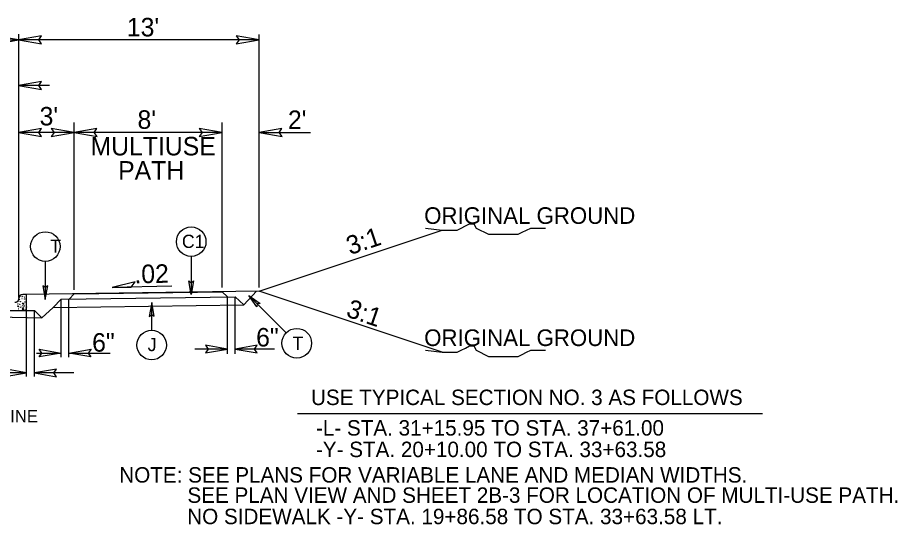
# Model space of a CAD drawing. Extents: x 958711 to 962106, y 831169 to 840840.
# Drawn here: x 961706.7 to 962077.3, y 838570.7 to 838784.2 of the extents above; entities that cross this region are included whole.
import ezdxf

# ---------------------------------------------------------------- set-up
doc = ezdxf.new("R2010")
doc.units = 0
for name, color, linetype in [('Old_Level_1', 7, 'Continuous'), ('Old_Level_11', 7, 'Continuous'), ('Old_Level_21', 7, 'Continuous'), ('Old_Level_3', 7, 'Continuous'), ('Prop Dimension Text', 7, 'Continuous'), ('Typical ID Circle CELL', 7, 'Continuous'), ('Typical Terminator CELL', 7, 'Continuous'), ('Typical Text ID Circle CELL', 7, 'Continuous')]:
    doc.layers.add(name, color=color, linetype=linetype)

msp = doc.modelspace()

# ---------------------------------------------------------------- linework, layer by layer
at = {"layer": 'Old_Level_1'}
for p, q in [((961707.16, 838777.17), (961707.16, 838666.23)), ((961808.43, 838670.57), (961808.43, 838777.07)), ((961140.72, 838774.8), (961707.16, 838774.8)), ((961808.43, 838774.8), (961707.16, 838774.8)), ((961720.22, 838755.57), (961707.16, 838755.57)), ((961730.53, 838669.48), (961730.53, 838739.96)), ((961792.85, 838670.45), (961792.85, 838739.96)), ((961730.53, 838735.79), (961707.16, 838735.79)), ((961792.85, 838735.79), (961730.53, 838735.79)), ((961808.43, 838735.79), (961830.12, 838735.79)), ((961808.43, 838668.95), (961885.61, 838694.68)), ((961771.62, 838671.03), (961746.51, 838670.53)), ((961808.43, 838668.95), (961710.23, 838667.5)), ((961725.07, 838665.54), (961721.77, 838662.07)), ((961725.07, 838665.54), (961798.4, 838666.62)), ((961725.07, 838641.1), (961725.07, 838665.54)), ((961728.37, 838641.1), (961728.37, 838665.59)), ((961730.53, 838667.8), (961728.42, 838665.59)), ((961730.53, 838667.8), (961792.85, 838668.72)), ((961792.85, 838668.72), (961795.1, 838666.57)), ((961795.1, 838642.61), (961795.1, 838666.57)), ((961798.4, 838666.62), (961801.95, 838663.25)), ((961798.4, 838642.61), (961798.4, 838666.54)), ((961807.35, 838668.93), (961801.95, 838663.25)), ((961885.61, 838643.21), (961808.43, 838668.95)), ((961716.89, 838657.73), (961721.77, 838662.07)), ((961721.77, 838662.07), (961801.95, 838663.25)), ((961580.53, 838660.49), (961716.89, 838657.73)), ((961710.52, 838660.86), (961713.83, 838660.79)), ((961710.52, 838632.96), (961710.52, 838660.86)), ((961710.52, 838660.86), (961713.83, 838660.79)), ((961713.83, 838660.79), (961716.89, 838657.73)), ((961713.83, 838632.96), (961713.83, 838660.79)), ((961795.1, 838644.57), (961781.37, 838644.57)), ((961815, 838644.57), (961798.4, 838644.57)), ((961714.65, 838642.88), (961725.07, 838642.88)), ((961728.37, 838642.88), (961745.7, 838642.88)), ((961710.52, 838634.55), (961693.92, 838634.55)), ((961730.43, 838634.55), (961713.83, 838634.55)), ((961824.56, 838617.46), (962020.5, 838617.46))]:
    msp.add_line(p, q, dxfattribs=at)
at = {"layer": 'Old_Level_11'}
for p, q in [((961756.25, 838672.94), (961746.51, 838670.53)), ((961754.51, 838670.69), (961756.25, 838672.94)), ((961746.51, 838670.53), (961754.51, 838670.69))]:
    msp.add_line(p, q, dxfattribs=at)
for points in [[(961798.82, 838773.14), (961808.43, 838774.8), (961798.77, 838776.51), (961799.99, 838774.8)], [(961716.77, 838776.45), (961707.16, 838774.8), (961716.83, 838773.08), (961715.6, 838774.8)], [(961716.77, 838757.23), (961707.16, 838755.57), (961716.83, 838753.86), (961715.6, 838755.57)], [(961716.77, 838737.45), (961707.16, 838735.79), (961716.83, 838734.08), (961715.6, 838735.79)], [(961720.92, 838734.14), (961730.53, 838735.79), (961720.87, 838737.5), (961722.09, 838735.79)], [(961740.14, 838737.45), (961730.53, 838735.79), (961740.2, 838734.08), (961738.97, 838735.79)], [(961783.24, 838734.14), (961792.85, 838735.79), (961783.19, 838737.5), (961784.41, 838735.79)], [(961818.04, 838737.45), (961808.43, 838735.79), (961818.1, 838734.08), (961816.87, 838735.79)]]:
    msp.add_lwpolyline(points, close=True, dxfattribs=at)
at = {"layer": 'Old_Level_21'}
for points in [[(961878.52, 838695.56), (961885.61, 838694.68), (961887.39, 838694.68), (961890.05, 838694.68), (961891.83, 838694.68), (961893.6, 838695.56), (961895.37, 838696.45), (961897.14, 838697.34), (961898.92, 838697.34), (961899.82, 838695.56), (961901.58, 838694.68), (961903.36, 838693.78), (961905.13, 838692.91), (961906.9, 838692.91), (961908.67, 838692.91), (961910.45, 838692.91), (961912.22, 838692.91), (961914, 838692.91), (961915.77, 838692.91), (961917.54, 838692.91), (961919.31, 838693.78), (961921.08, 838694.68), (961922.85, 838695.56), (961925.53, 838695.56), (961927.3, 838695.56), (961929.07, 838695.56)], [(961878.52, 838644.1), (961885.61, 838643.21), (961887.39, 838643.21), (961890.05, 838643.21), (961891.83, 838643.21), (961893.6, 838644.1), (961895.37, 838644.99), (961897.14, 838645.87), (961898.92, 838645.87), (961899.82, 838644.1), (961901.58, 838643.21), (961903.36, 838642.32), (961905.13, 838641.44), (961906.9, 838641.44), (961908.67, 838641.44), (961910.45, 838641.44), (961912.22, 838641.44), (961914, 838641.44), (961915.77, 838641.44), (961917.54, 838641.44), (961919.31, 838642.32), (961921.08, 838643.21), (961922.85, 838644.1), (961925.53, 838644.1), (961927.3, 838644.1), (961929.07, 838644.1)]]:
    msp.add_lwpolyline(points, dxfattribs=at)
at = {"layer": 'Old_Level_3'}
for p, q in [((961707.19, 838665.3), (961707.04, 838665.34)), ((961707.07, 838665.45), (961707.19, 838665.3)), ((961710.23, 838667.49), (961708.86, 838667.49)), ((961710.52, 838664.18), (961710.52, 838667.21)), ((961708.66, 838663.92), (961709.25, 838663.94)), ((961709.25, 838663.36), (961708.66, 838663.92)), ((961708.87, 838661.89), (961708.7, 838661.28)), ((961709.34, 838661.24), (961708.87, 838661.89)), ((961709.25, 838663.94), (961709.25, 838663.36)), ((961710.52, 838660.86), (961710.52, 838664.18)), ((961693.95, 838660.86), (961710.52, 838660.86)), ((961708.7, 838661.28), (961709.34, 838661.24))]:
    msp.add_line(p, q, dxfattribs=at)
for centre in [(961707.55, 838665.36), (961707.58, 838666.65), (961708.54, 838665.86), (961708.69, 838666.78), (961709.55, 838666.41), (961709.71, 838665.67), (961710.47, 838665.76), (961706.78, 838664.53), (961706.88, 838663.52), (961706.91, 838662.72), (961707, 838662.45), (961707.61, 838663.46), (961707.89, 838664.56), (961707.95, 838661.99), (961708.11, 838662.53), (961708.91, 838662.87), (961709.15, 838662.32), (961709.68, 838662.78), (961709.83, 838664.38), (961710.26, 838662.11), (961710.37, 838663.18), (961707.15, 838661.52), (961709.83, 838661.25), (961710.34, 838661)]:
    msp.add_circle(centre, 0.0432, dxfattribs=at)
for centre, radius, start, end in [((961705.57, 838665.9), 1.64, 267.1376, 358.9266), ((961708.86, 838665.84), 1.66, 90, 178.9266), ((961710.23, 838667.21), 0.287, 0, 90), ((961710.34, 838667.42), 0.0432, 169.6531, 280.3469), ((961710.56, 838662.29), 0.0432, 150.4173, 209.5827)]:
    msp.add_arc(centre, radius, start, end, dxfattribs=at)
at = {"layer": 'Typical ID Circle CELL'}
for p, q in [((961718.4, 838681.53), (961718.4, 838665.44)), ((961779.84, 838683.57), (961779.84, 838667.49)), ((961819.9, 838651.42), (961804.12, 838667.2)), ((961763.2, 838652.48), (961763.2, 838664.14))]:
    msp.add_line(p, q, dxfattribs=at)
for centre in [(961779.84, 838689.8), (961718.4, 838687.75), (961763.2, 838646.26), (961824.3, 838647.02)]:
    msp.add_circle(centre, 6.23, dxfattribs=at)
at = {"layer": 'Typical Terminator CELL'}
for points in [[(961697.94, 838773.21), (961707.16, 838774.8), (961697.88, 838776.44), (961699.06, 838774.8)], [(961780.84, 838673.25), (961779.84, 838667.49), (961778.82, 838673.28), (961779.84, 838672.54)], [(961717.41, 838671.2), (961718.4, 838665.44), (961719.42, 838671.23), (961718.4, 838670.5)], [(961807.5, 838662.42), (961804.12, 838667.2), (961808.95, 838663.82), (961807.7, 838663.62)], [(961764.19, 838658.38), (961763.2, 838664.14), (961762.18, 838658.35), (961763.2, 838659.08)], [(961715.85, 838644.47), (961725.07, 838642.88), (961715.8, 838641.24), (961716.97, 838642.88)], [(961737.59, 838641.29), (961728.37, 838642.88), (961737.64, 838644.52), (961736.47, 838642.88)], [(961785.88, 838642.98), (961795.1, 838644.57), (961785.83, 838646.21), (961787.01, 838644.57)], [(961807.63, 838646.16), (961798.4, 838644.57), (961807.68, 838642.93), (961806.5, 838644.57)], [(961701.3, 838632.96), (961710.52, 838634.55), (961701.25, 838636.19), (961702.43, 838634.55)], [(961723.05, 838636.14), (961713.83, 838634.55), (961723.1, 838632.91), (961721.92, 838634.55)]]:
    msp.add_lwpolyline(points, close=True, dxfattribs=at)

# ---------------------------------------------------------------- texts
at = {"layer": 'Old_Level_1'}
for s, height, p in [('USE TYPICAL SECTION NO. 3 AS FOLLOWS', 6.5088, (961830.3, 838620.98)), ('GRADE TO THIS LINE', 5.2473, (961643.17, 838613.71)), ('-L- STA. 31+15.95 TO STA. 37+61.00', 6.5088, (961832.39, 838608.12)), ('-Y- STA. 20+10.00 TO STA. 33+63.58', 6.5088, (961832.38, 838599.06)), ('NOTE: SEE PLANS FOR VARIABLE LANE AND MEDIAN WIDTHS.', 6.5088, (961749.54, 838588.32)), ('SEE PLAN VIEW AND SHEET 2B-3 FOR LOCATION OF MULTI-USE PATH.', 6.5088, (961778.26, 838579.8)), ('NO SIDEWALK -Y- STA. 19+86.58 TO STA. 33+63.58 LT.', 6.5088, (961778.17, 838570.81))]:
    msp.add_text(s, height=height, dxfattribs=at).set_placement(p)
at = {"layer": 'Old_Level_21'}
for p in [(961877.98, 838697.31), (961877.98, 838645.85)]:
    msp.add_text('ORIGINAL GROUND', height=7, dxfattribs=at).set_placement(p)
at = {"layer": 'Old_Level_3'}
for s, p in [("13'", (961752.75, 838776.28)), ("3'", (961715.99, 838738.76)), ("8'", (961757.23, 838737.35)), ("2'", (961820.59, 838737.27)), ('MULTIUSE', (961737.45, 838726.15)), ('PATH', (961749.07, 838715.93))]:
    msp.add_text(s, height=7.801, dxfattribs=at).set_placement(p)
for rotation, p in [(18.4348, (961846.73, 838684.13)), (341.0454, (961844.67, 838658.44))]:
    msp.add_text('3:1', height=7.801, rotation=rotation, dxfattribs=at).set_placement(p)
at = {"layer": 'Prop Dimension Text'}
for s, rotation, p in [('.02', 1.1839, (961756, 838672.23)), ('6"', 0, (961738.12, 838643.48)), ('6"', 0, (961807.2, 838645.65))]:
    msp.add_text(s, height=7.801, rotation=rotation, dxfattribs=at).set_placement(p)
at = {"layer": 'Typical Text ID Circle CELL'}
for s, height, p in [('C1', 5.572, (961775.94, 838687.17)), ('J', 5.57, (961761.52, 838643.7)), ('T', 5.57, (961822.55, 838644.23))]:
    msp.add_text(s, height=height, dxfattribs=at).set_placement(p)
msp.add_text('T', height=5.57, rotation=360, dxfattribs=at).set_placement((961720.44, 838685.12))

doc.saveas('drawing.dxf')
